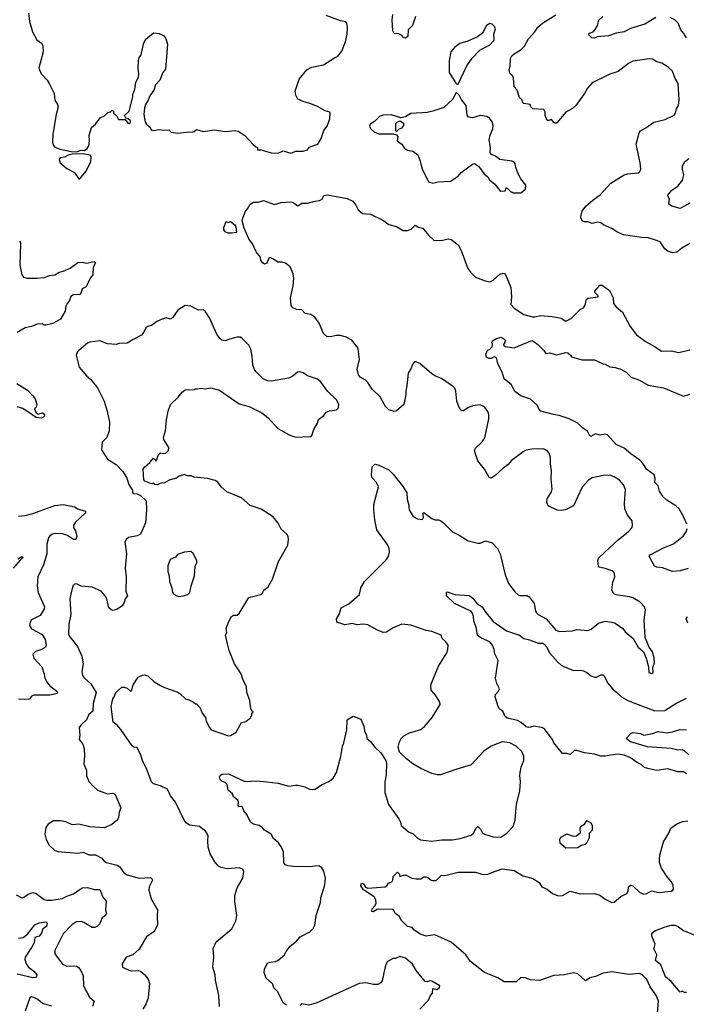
# Model space of a CAD drawing. Extents: x 2086813 to 2278017, y 548126 to 753336.
# Tile 435 of 461: x 2219467 to 2225532, y 717166 to 726127. Entities that reach past the tile are written whole.
import ezdxf

# ---------------------------------------------------------------- set-up
doc = ezdxf.new("R2010")
doc.units = 0

msp = doc.modelspace()

# ---------------------------------------------------------------- linework, layer by layer
at = {"layer": '0CON10XD'}
for points in [[(2219545.6, 726185.6), (2219555, 726110), (2219582, 726015), (2219624, 725945), (2219663.6, 725913.6), (2219678.6, 725888.6), (2219679.5, 725835), (2219640, 725685), (2219662.7, 725632.7), (2219715.8, 725575.8), (2219736.2, 725545), (2219780, 725455), (2219786.2, 725395), (2219811.2, 725355), (2219816, 725335), (2219798, 725265), (2219768.6, 725085), (2219765.8, 725015), (2219770.8, 724985), (2219787.6, 724967.6), (2219835, 724948.5), (2219935, 724928.6), (2219985, 724923.3), (2220025, 724938), (2220055, 724935.8), (2220081.2, 724955), (2220095, 724980), (2220102, 725025), (2220098.8, 725075), (2220121.2, 725145), (2220156.7, 725175), (2220200, 725235), (2220237, 725253), (2220269.3, 725280.7), (2220292.5, 725287.5), (2220305, 725300), (2220320, 725295), (2220320, 725275), (2220349.3, 725249.3), (2220365, 725220), (2220425, 725220), (2220450, 725185), (2220467.3, 725182.7), (2220476.2, 725195), (2220475.7, 725205.7), (2220455, 725223.3), (2220431.7, 725231.7), (2220420, 725255), (2220463.3, 725295), (2220496.1, 725423.9), (2220496.7, 725445), (2220513.8, 725495), (2220522.5, 725557.5), (2220548, 725605), (2220551.2, 725635), (2220543.8, 725685), (2220548.8, 725755), (2220555, 725780), (2220571.7, 725808.3), (2220577.5, 725837.5), (2220597.5, 725915), (2220615, 725950), (2220685, 726007.5), (2220735, 726000), (2220779.1, 725979.1), (2220795.6, 725955.6), (2220812.9, 725905), (2220792.3, 725677.7), (2220770, 725645), (2220741.2, 725575), (2220703.3, 725535), (2220688, 725485), (2220650, 725435), (2220635.7, 725394.3), (2220610, 725355), (2220603.3, 725325), (2220596, 725265), (2220609.5, 725195), (2220621.4, 725175), (2220645.8, 725155), (2220665, 725122), (2220685, 725118.6), (2220735, 725128.9), (2220775, 725121.9), (2220823.3, 725123.3), (2220845, 725103.8), (2220905, 725094), (2221005, 725106.2), (2221035, 725103.8), (2221055, 725110), (2221075, 725128.8), (2221135, 725110.8), (2221235, 725124), (2221335, 725108.8), (2221428.3, 725118.3), (2221455, 725113.3), (2221515, 725072.5), (2221590.7, 724990.7), (2221615, 724970), (2221630, 724965), (2221631.7, 724941.7), (2221665, 724942.5), (2221754.2, 724914.2), (2221817.7, 724912.3), (2221865, 724932.5), (2221935, 724912), (2221978.3, 724931.7), (2222045, 724928.8), (2222085, 724943.3), (2222103.3, 724966.7), (2222116.4, 724973.6), (2222180, 724995), (2222210, 725045), (2222235, 725117.5), (2222263.6, 725156.4), (2222287.5, 725225), (2222292.5, 725275), (2222287.5, 725285), (2222245, 725297.5), (2222175.6, 725335.6), (2222105, 725364.3), (2222045, 725380.8), (2221996.7, 725405), (2221979.4, 725439.4), (2221974.3, 725475), (2222008.6, 725585), (2222078.7, 725671.3), (2222125, 725694.3), (2222230, 725715), (2222331.4, 725778.6), (2222360, 725795), (2222398.8, 725841.2), (2222432, 725925), (2222445.8, 725994.2), (2222450, 726055), (2222443.9, 726093.9), (2222435, 726106.7), (2222385, 726115.8), (2222255, 726164)], [(2223068, 726155), (2223040, 726075), (2223002.5, 726035), (2222997.5, 725975), (2222975, 725960), (2222961.7, 725961.7), (2222940, 725985), (2222915, 725997.5), (2222875, 726000), (2222862.5, 726025), (2222854.2, 726125), (2222862, 726175)], [(2225163.3, 725143.3), (2225235.4, 725194.6), (2225340.8, 725219.2), (2225421.7, 725258.3), (2225433.8, 725275), (2225443.3, 725315), (2225460, 725345), (2225466.1, 725396.1), (2225457.5, 725545), (2225430.5, 725590.5), (2225407.3, 725657.3), (2225367.5, 725695), (2225309.7, 725729.7), (2225264.4, 725744.4), (2225225, 725768), (2225195, 725772), (2225045, 725748), (2225005, 725728), (2224913.3, 725655), (2224835, 725630.8), (2224675, 725552.5), (2224631.5, 725505), (2224604.4, 725455), (2224527, 725347), (2224495, 725320), (2224435, 725283.8), (2224355, 725187.5), (2224345, 725182.5), (2224325, 725192.5), (2224305, 725220), (2224281.7, 725208.3), (2224265, 725210), (2224246.7, 725255), (2224246.4, 725286.4), (2224235, 725310), (2224135, 725316.7), (2224116.7, 725335), (2224110, 725355), (2224055, 725363.8), (2224040, 725375), (2224037.5, 725395), (2224015, 725420), (2223993.3, 725485), (2223966.4, 725516.4), (2223960, 725595), (2223953, 725613), (2223925, 725640), (2223920, 725675), (2223928.8, 725705), (2223931.9, 725775), (2223945, 725797.5), (2223964.1, 725815.9), (2224029.2, 725855), (2224060.8, 725885), (2224095, 725953.8), (2224153.3, 726015), (2224181.7, 726058.3), (2224223.8, 726095), (2224345, 726170)], [(2223455, 725540), (2223534.5, 725705.5), (2223583.2, 725776.8), (2223656.2, 725853.8), (2223742.5, 725895), (2223785, 725940), (2223781.2, 725995), (2223796.7, 726045), (2223787.5, 726065), (2223765, 726087.5), (2223745, 726092.5), (2223715, 726073.3), (2223676.4, 726003.6), (2223630.5, 725969.5), (2223545, 725930), (2223470.3, 725909.7), (2223423.8, 725875), (2223390, 725835), (2223373.8, 725755), (2223374, 725645), (2223435, 725550), (2223445, 725540), (2223455, 725540)], [(2225254.5, 726145.5), (2225155, 726085.8), (2225024.3, 726045.7), (2224965, 726016.2), (2224895, 726003.3), (2224825, 725981.2), (2224720.7, 725969.3), (2224695, 725957.5), (2224671.7, 725961.7), (2224647.5, 725985), (2224643.3, 725995), (2224650, 726005), (2224683.6, 726016.4), (2224703.6, 726036.4), (2224723.3, 726075), (2224735, 726122.5), (2224773.3, 726155)], [(2225535, 725962), (2225508.3, 726001.7), (2225481.4, 726035), (2225456.9, 726095), (2225427.5, 726125), (2225385, 726146.5)], [(2223955, 724550), (2224025, 724552.5), (2224070, 724585), (2224071.7, 724621.7), (2224025, 724680), (2224002.5, 724725), (2223980.8, 724780.8), (2223975, 724817.5), (2223963, 724833), (2223945, 724840), (2223835, 724853.3), (2223795, 724883.3), (2223759.5, 724899.5), (2223746.2, 724915), (2223750, 724965), (2223737.7, 725032.3), (2223747.5, 725075), (2223771.4, 725135), (2223774, 725165), (2223765, 725197.5), (2223741.7, 725231.7), (2223716.1, 725246.1), (2223655, 725256), (2223586.1, 725233.9), (2223551.2, 725241.2), (2223537, 725257), (2223530, 725345), (2223482.5, 725405), (2223465, 725440), (2223445, 725460), (2223435, 725460), (2223407.5, 725405), (2223325, 725326.7), (2223225, 725293.8), (2223173.6, 725283.6), (2223025, 725273.8), (2222977, 725243), (2222935, 725232.5), (2222845, 725260), (2222773.2, 725256.8), (2222740, 725245), (2222695, 725201.2), (2222656.7, 725175), (2222648.8, 725155), (2222660, 725135), (2222695, 725103.3), (2222735, 725086.7), (2222865, 725087.5), (2222895, 725080), (2222907.5, 725065), (2222902.5, 725025), (2222943.9, 724993.9), (2222966.7, 724955), (2222995, 724940.8), (2223045, 724931.2), (2223087.6, 724897.6), (2223108.3, 724848.3), (2223129.1, 724769.1), (2223185, 724650), (2223225, 724640), (2223275, 724650), (2223385, 724657.5), (2223455.8, 724704.2), (2223484.1, 724735.9), (2223585, 724812.5), (2223605, 724816.7), (2223640, 724795), (2223694.1, 724724.1), (2223725.8, 724695.8), (2223740.5, 724670.5), (2223789.5, 724629.5), (2223835, 724572.5), (2223845, 724567.5), (2223885, 724570), (2223895, 724600), (2223935, 724560), (2223945, 724560), (2223955, 724550)], [(2222895, 725110), (2222890, 725115), (2222888.3, 725181.7), (2222905, 725197.5), (2222927, 725207), (2222960, 725185), (2222960, 725165), (2222939.3, 725140.7), (2222911.7, 725128.3), (2222895, 725110)], [(2225565, 724089.2), (2225491.3, 724048.7), (2225445, 724012.5), (2225405.8, 724004.2), (2225365, 724019.2), (2225335, 724040), (2225295, 724106), (2225232.5, 724125), (2225185, 724142), (2225125, 724144.3), (2224959.5, 724169.5), (2224905, 724192), (2224855, 724225.8), (2224778.8, 724258.8), (2224755, 724278.1), (2224725, 724284.3), (2224675, 724272), (2224635, 724286.2), (2224605, 724286.7), (2224583.3, 724295), (2224572.1, 724322.1), (2224574.5, 724355), (2224585, 724383.8), (2224619.1, 724430.9), (2224680.8, 724485), (2224747.7, 724532.3), (2224845, 724639.4), (2224965, 724713.8), (2224997, 724723), (2225095, 724733.8), (2225110, 724745), (2225116.7, 724765), (2225113.3, 724825), (2225077.1, 724995), (2225101.7, 725098.3), (2225115.5, 725114.5), (2225163.3, 725143.3)], [(2220015, 724680), (2220070.7, 724749.3), (2220113.3, 724835), (2220118.3, 724871.7), (2220108.8, 724895), (2220045, 724906), (2219945, 724904.2), (2219915, 724896), (2219875, 724874.2), (2219835, 724870), (2219826, 724855), (2219835, 724823.3), (2219895, 724771.2), (2219965, 724736.7), (2219995, 724690), (2220005, 724680), (2220015, 724680)], [(2225565, 724457.5), (2225475, 724410), (2225400.5, 724430.5), (2225377.5, 724445), (2225372.5, 724455), (2225380, 724495), (2225366.7, 724515), (2225365, 724530), (2225400, 724575), (2225455, 724612), (2225497.1, 724665), (2225508.6, 724715), (2225496.4, 724763.6), (2225496.7, 724795), (2225515.9, 724834.1), (2225555, 724864)], [(2222387.5, 719422.5), (2222404, 719515), (2222416.2, 719545), (2222443, 719663), (2222447.5, 719755), (2222493.9, 719786.1), (2222505, 719787.5), (2222570.7, 719760.7), (2222598.3, 719698.3), (2222604, 719655), (2222621.2, 719615), (2222623.9, 719583.9), (2222657.7, 719557.7), (2222698.8, 719505), (2222753.8, 719455), (2222798, 719385), (2222803.9, 719363.9), (2222802, 719255), (2222787.7, 719192.3), (2222788.8, 719095), (2222823.3, 718985), (2222916.7, 718855), (2222932.5, 718825), (2222937.5, 718795), (2223003.8, 718735), (2223046.8, 718716.8), (2223085, 718677.5), (2223114.3, 718664.3), (2223165, 718656), (2223215, 718650.8), (2223308.3, 718661.7), (2223403.6, 718663.6), (2223475, 718676.2), (2223575, 718706.2), (2223596.8, 718723.2), (2223620.3, 718769.7), (2223635, 718783.3), (2223658.9, 718758.9), (2223675, 718728.8), (2223695, 718713.8), (2223775, 718690), (2223845, 718687.5), (2223897.7, 718722.3), (2223956.7, 718785), (2223974, 718845), (2223987.3, 718987.3), (2224017.1, 719105), (2224023.1, 719195), (2224017.1, 719245), (2224020, 719275), (2224028.6, 719325), (2224052.5, 719385), (2224054, 719425), (2224036.8, 719466.8), (2223983.8, 719515), (2223925, 719545.8), (2223855, 719556), (2223756.7, 719515), (2223689.7, 719470.3), (2223575, 719346.2), (2223444.3, 719305.7), (2223295, 719254), (2223264.2, 719254.2), (2223215.9, 719265.9), (2223115, 719312), (2223045, 719353.8), (2222985, 719400), (2222921.2, 719461.2), (2222910, 719505), (2222922, 719555), (2222938, 719585), (2222960.5, 719609.5), (2223014.5, 719635.5), (2223115, 719667.5), (2223151.2, 719695), (2223219.2, 719775), (2223293.8, 719895), (2223290, 719915), (2223250.7, 719980.7), (2223211.2, 720025), (2223208, 720075), (2223275.8, 720244.2), (2223353.3, 720365), (2223363.3, 720395), (2223366.2, 720435), (2223344.5, 720464.5), (2223311.2, 720495), (2223302.5, 720525), (2223215, 720558.5), (2223165, 720568.5), (2223025, 720617.1), (2222943.9, 720626.1), (2222859.3, 720590.7), (2222805, 720553.3), (2222775, 720551.2), (2222715, 720573.8), (2222635, 720620), (2222595, 720626), (2222535, 720620.8), (2222495, 720631.9), (2222425, 720620), (2222352.5, 720645), (2222348.8, 720675), (2222373.3, 720715), (2222392.5, 720775), (2222460.5, 720809.5), (2222557.5, 720895), (2222570, 720955), (2222605, 721013.3), (2222804.5, 721215.5), (2222821.9, 721245), (2222832.2, 721285), (2222828.9, 721315), (2222815, 721344), (2222716.9, 721485), (2222698.1, 721575), (2222688.1, 721665), (2222690, 721715), (2222732.5, 721875), (2222714, 721915), (2222675, 721957.5), (2222666.1, 721985), (2222675, 722057.5), (2222695, 722080), (2222705, 722082.5), (2222735, 722073.8), (2222825, 722030), (2222865, 721992), (2222956.2, 721876.2), (2222989.7, 721819.7), (2222991.7, 721761.7), (2223005, 721720), (2223011.2, 721665), (2223046.7, 721605), (2223085, 721582.9), (2223132, 721578), (2223140, 721595), (2223133.8, 721636.2), (2223145, 721643.3), (2223215, 721587.1), (2223245, 721575.6), (2223275.8, 721574.2), (2223295, 721569.2), (2223325.5, 721545.5), (2223405, 721466.2), (2223465, 721436.7), (2223547.5, 721385), (2223635, 721362), (2223655, 721363.8), (2223705, 721383.8), (2223765, 721366.2), (2223813.6, 721313.6), (2223839.4, 721265), (2223884.4, 721075), (2223914.2, 720995), (2223975, 720916), (2224002.4, 720892.4), (2224017.1, 720887.1), (2224085, 720885.7), (2224103, 720873), (2224148, 720815), (2224160.8, 720745), (2224169.7, 720729.7), (2224185, 720714), (2224255.8, 720675), (2224345, 720570), (2224375, 720559.4), (2224495, 720566), (2224535, 720576.2), (2224635, 720566.7), (2224665, 720580), (2224732.5, 720635), (2224795, 720653.8), (2224855, 720643.8), (2224885, 720633.8), (2224955, 720587.5), (2224977, 720557), (2225047.5, 720495), (2225093.3, 720415), (2225143, 720373), (2225166.7, 720315), (2225187, 720237), (2225190, 720185), (2225215, 720177.5), (2225230, 720185), (2225228.3, 720231.7), (2225242.5, 720275), (2225239.3, 720319.3), (2225223.3, 720375), (2225192.5, 720415), (2225157.5, 720505), (2225148.8, 720665), (2225160, 720755), (2225152.5, 720785), (2225112.5, 720825), (2225045, 720866), (2225015, 720875.8), (2224895, 720894.2), (2224873.2, 720903.2), (2224854, 720935), (2224862.1, 721007.9), (2224880.8, 721055), (2224879.2, 721085), (2224870.8, 721100.8), (2224855, 721112.5), (2224795, 721132.9), (2224740, 721145), (2224732.5, 721155), (2224726.2, 721205), (2224733.8, 721225), (2224836.4, 721323.6), (2224913.6, 721396.4), (2225003.3, 721465), (2225036.1, 721503.9), (2225043.3, 721525), (2225038.8, 721565), (2224992.6, 721622.6), (2224973.1, 721675), (2224968.9, 721725), (2224978.8, 721851.2), (2224960.8, 721895), (2224925, 721935.8), (2224875, 721968), (2224835, 721980.8), (2224775, 721980), (2224675, 721957.5), (2224641.2, 721935), (2224585, 721873.3), (2224505, 721704), (2224432.5, 721665), (2224395, 721660), (2224355.9, 721664.1), (2224275, 721701.2), (2224262, 721735), (2224266, 721765), (2224305, 721830), (2224312.5, 721855), (2224302.5, 721945), (2224306.1, 722023.9), (2224295.8, 722085), (2224296.2, 722145), (2224282.7, 722182.7), (2224269.7, 722199.7), (2224245.9, 722215.9), (2224225, 722221.2), (2224125, 722216.9), (2224075, 722210), (2224046.2, 722195), (2223940, 722115), (2223910.7, 722079.3), (2223865, 722045.8), (2223792.4, 721977.6), (2223755, 721955.7), (2223739.4, 721959.4), (2223696.6, 722036.6), (2223635, 722113.3), (2223605.8, 722204.2), (2223615, 722226.7), (2223673.8, 722285), (2223697.3, 722322.7), (2223736.2, 722495), (2223736, 722535), (2223728.8, 722555), (2223695, 722603.3), (2223655, 722621.2), (2223585, 722611.2), (2223545, 722593.8), (2223505, 722566.7), (2223485, 722570), (2223466.1, 722596.1), (2223444.3, 722654.3), (2223433.9, 722746.1), (2223425, 722772.5), (2223413.3, 722785), (2223305, 722860), (2223244.5, 722884.5), (2223215, 722904), (2223107.3, 722997.3), (2223075, 723013.3), (2223058.3, 723011.7), (2223043.9, 722996.1), (2223028.8, 722955), (2223000.3, 722909.7), (2222990, 722795), (2222978.6, 722745), (2222980.8, 722715), (2222961.2, 722625), (2222894.1, 722565.9), (2222875, 722562), (2222825, 722576.7), (2222795, 722606.7), (2222745.5, 722695.5), (2222675, 722764.2), (2222634.2, 722825), (2222613.8, 722845), (2222563.3, 722875), (2222550, 722895), (2222537.5, 722945), (2222557.1, 723035), (2222545, 723130), (2222535, 723153.3), (2222488.9, 723208.9), (2222436.6, 723236.6), (2222385, 723252.9), (2222345, 723251.9), (2222295, 723240.8), (2222260, 723245), (2222230.3, 723270.3), (2222190, 723365), (2222151.1, 723421.1), (2222115, 723442.9), (2222064.1, 723454.1), (2222035, 723486.2), (2221985, 723488), (2221950.8, 723505), (2221938, 723525), (2221931.2, 723595), (2221956.1, 723703.9), (2221960.8, 723775), (2221954.4, 723815), (2221927.6, 723877.6), (2221885, 723912), (2221855, 723920), (2221815, 723918.8), (2221775, 723948.8), (2221745, 723962.5), (2221733, 723957), (2221715, 723910), (2221695, 723902.5), (2221680.7, 723910.7), (2221660, 723935), (2221657.5, 723965), (2221616.7, 724015), (2221585.7, 724085.7), (2221552.9, 724132.9), (2221509.4, 724229.4), (2221498, 724275), (2221491.2, 724305), (2221520, 724385), (2221540, 724405), (2221565, 724447.5), (2221595, 724466.2), (2221635, 724467.5), (2221685, 724480.8), (2221785, 724445.8), (2221845, 724464), (2221935, 724470), (2221955, 724463.1), (2221996.5, 724433.5), (2222035, 724455.8), (2222085, 724455.6), (2222155, 724476.7), (2222195, 724482.2), (2222217.5, 724495), (2222234, 724526), (2222265, 724533.9), (2222445, 724500.8), (2222497.5, 724475), (2222525, 724437.5), (2222545, 724396.7), (2222585, 724363.3), (2222657.6, 724357.6), (2222771.2, 724301.2), (2222825, 724262.5), (2222895, 724245.6), (2222955, 724208.6), (2222995, 724208.8), (2223028.3, 724221.7), (2223065, 724257.5), (2223095, 724237.5), (2223135, 724230), (2223185.6, 724165.6), (2223235, 724120), (2223305, 724118.8), (2223365, 724131.2), (2223392.5, 724125), (2223457.3, 724077.3), (2223482.9, 724025), (2223545, 723861.2), (2223570.8, 723825), (2223615, 723782.5), (2223700.3, 723750.3), (2223745, 723742.5), (2223774.3, 723755.7), (2223835, 723810), (2223865, 723820), (2223885, 723813.3), (2223935, 723690), (2223940.6, 723605), (2223936, 723535), (2223965, 723501.2), (2224054.4, 723444.4), (2224132.1, 723422.1), (2224155, 723422), (2224206.1, 723436.1), (2224310, 723425), (2224391.7, 723411.7), (2224435, 723383.3), (2224485, 723407.5), (2224565, 723490), (2224597.5, 723505), (2224610.5, 723529.5), (2224625, 723583.3), (2224635, 723594), (2224730, 723605), (2224730, 723615), (2224700, 723645), (2224700, 723655), (2224745, 723710), (2224765, 723710), (2224833, 723663), (2224867.5, 723595), (2224870, 723545), (2224893.3, 723515), (2224950, 723465), (2225021.2, 723335), (2225078.3, 723258.3), (2225166.7, 723195), (2225249.7, 723149.7), (2225305, 723108.8), (2225395, 723113.8), (2225465, 723096.7), (2225565, 723123.3)], [(2221395, 724183.3), (2221364.1, 724184.1), (2221337, 724197), (2221323, 724213), (2221323.3, 724235), (2221345, 724290), (2221365, 724282.5), (2221385, 724290), (2221425, 724260), (2221433.8, 724245), (2221440, 724190), (2221395, 724183.3)], [(2219465, 724110.6), (2219474.4, 724095), (2219469.5, 723990.5), (2219469.2, 723895), (2219486.7, 723805), (2219502.5, 723785), (2219535, 723774.2), (2219624.1, 723774.1), (2219688.8, 723781.2), (2219740.3, 723799.7), (2219785, 723805.8), (2219825, 723828.8), (2219861.7, 723838.3), (2219925, 723866.7), (2219995, 723916), (2220035, 723921.2), (2220075, 723911.2), (2220145, 723926.2), (2220157.5, 723915), (2220133.8, 723875), (2220133.3, 723805), (2220106.4, 723773.6), (2220070, 723695), (2220035, 723677.5), (2220025.9, 723644.1), (2220012.5, 723625), (2219957, 723623), (2219931.7, 723608.3), (2219917.5, 723565), (2219897.5, 723545), (2219885, 723520), (2219879.2, 723475), (2219837.7, 723402.3), (2219775.7, 723364.3), (2219755, 723358.8), (2219705, 723347.5), (2219688.3, 723348.3), (2219675, 723357.5), (2219627, 723357), (2219575, 723333.3), (2219515, 723324), (2219445, 723281.4)], [(2221283.1, 717145), (2221278.9, 717245), (2221249.1, 717385), (2221245.4, 717435), (2221222.7, 717505), (2221231.8, 717595), (2221225.6, 717675), (2221254.6, 717735.4), (2221395.7, 717854.3), (2221433.3, 717925), (2221442.5, 717975), (2221422.7, 718102.7), (2221424.3, 718155), (2221444.4, 718225.6), (2221496, 718315), (2221506.7, 718375), (2221495, 718397.5), (2221465, 718408.8), (2221355, 718399.2), (2221300.8, 718410.8), (2221275, 718423.3), (2221243.3, 718463.3), (2221200.8, 718535), (2221180, 718595), (2221178.6, 718655), (2221181.1, 718701.1), (2221160, 718740), (2221102.5, 718785), (2221015, 718798), (2220985, 718813.8), (2220966, 718835), (2220884.4, 719005), (2220837.5, 719065), (2220811.2, 719125), (2220747.5, 719155), (2220685, 719172), (2220665, 719191.2), (2220621.1, 719311.1), (2220586.7, 719375), (2220567.5, 719435), (2220535, 719502.5), (2220505, 719506.7), (2220488.8, 719518.8), (2220387.3, 719667.3), (2220355, 719706.7), (2220316, 719735), (2220300, 719875), (2220313.3, 719945), (2220326.7, 719965), (2220340, 720005), (2220395, 720052.5), (2220416.4, 720053.6), (2220444.2, 720044.2), (2220475, 720016.7), (2220485, 720020), (2220498.6, 720075), (2220545, 720143.3), (2220585, 720161.2), (2220605, 720163.3), (2220635, 720153.3), (2220691.2, 720101.2), (2220747.7, 720067.7), (2220785, 720048.8), (2220895, 720010), (2220922.5, 719995), (2220975, 719946.7), (2221005, 719937.5), (2221047, 719917), (2221065, 719900), (2221075, 719900), (2221110, 719865), (2221127.5, 719815), (2221157, 719777), (2221163.3, 719743.3), (2221193.3, 719685), (2221210, 719665), (2221365, 719610), (2221385, 719612.5), (2221435, 719642.5), (2221485, 719730), (2221525, 719740), (2221570, 719775), (2221570, 719785), (2221580, 719795), (2221580, 719815), (2221590, 719825), (2221570, 719855), (2221561.7, 719931.7), (2221532.5, 720005), (2221530, 720055), (2221496.7, 720125), (2221482.5, 720175), (2221422, 720265), (2221373.8, 720385), (2221356.1, 720446.1), (2221340, 720525), (2221350.7, 720549.3), (2221346.7, 720585), (2221362.3, 720637.7), (2221392.5, 720695), (2221413.3, 720706.7), (2221445, 720706.2), (2221465, 720723.8), (2221551.2, 720868.8), (2221670.7, 720899.3), (2221687.5, 720935), (2221727.5, 720965), (2221767.5, 721035), (2221820, 721195), (2221907.5, 721345), (2221912.5, 721395), (2221910, 721425), (2221897.5, 721445), (2221845, 721490), (2221817.5, 721545), (2221772.3, 721602.3), (2221665, 721672.5), (2221565, 721706.2), (2221485, 721776.2), (2221351.4, 721831.4), (2221301.2, 721875), (2221268.3, 721918.3), (2221245, 721934), (2221175, 721950.8), (2221055, 721963.8), (2221026.1, 721976.1), (2220990, 721975), (2220965, 721986.7), (2220916.1, 721973.9), (2220892.5, 721955), (2220827.5, 721935), (2220785, 721912), (2220755, 721908), (2220715, 721892.5), (2220696.4, 721896.4), (2220685, 721910), (2220665, 721903.3), (2220605, 721926.7), (2220595, 721940), (2220588.8, 722035), (2220601.2, 722055), (2220651.7, 722098.3), (2220685, 722137.5), (2220700, 722125), (2220705, 722110), (2220715, 722120), (2220722.5, 722155), (2220735, 722176.7), (2220746.4, 722183.6), (2220775, 722178), (2220795, 722181.2), (2220821.2, 722205), (2220823.8, 722235), (2220778, 722305), (2220776, 722325), (2220792.5, 722385), (2220801.4, 722485), (2220817.1, 722565), (2220837.5, 722625), (2220909.7, 722690.3), (2220945, 722737.5), (2220973, 722757), (2221055, 722760), (2221063, 722767), (2221085, 722767.5), (2221115, 722772.5), (2221155, 722767.5), (2221205, 722776.2), (2221285, 722756.2), (2221465, 722630), (2221555.9, 722605.9), (2221668.3, 722548.3), (2221727.5, 722505), (2221815, 722407.5), (2221919.3, 722349.3), (2221975, 722327.5), (2222113, 722333), (2222125.9, 722344.1), (2222144.1, 722395.9), (2222175.9, 722454.1), (2222185, 722487.5), (2222232.5, 722525), (2222256.4, 722553.6), (2222285, 722567.5), (2222350, 722575), (2222367, 722593), (2222371.7, 722621.7), (2222352.5, 722665), (2222266.1, 722746.1), (2222204.1, 722834.1), (2222177.5, 722855), (2222085, 722886.2), (2222045, 722913.8), (2222015, 722923.3), (2221995, 722920), (2221955, 722886.7), (2221914.3, 722865.7), (2221755.8, 722835.8), (2221725, 722840), (2221685, 722856.9), (2221613.8, 722925), (2221603, 722943), (2221588, 722985), (2221582, 723065), (2221569.5, 723129.5), (2221550, 723165), (2221493, 723223), (2221477, 723237), (2221446.1, 723236.1), (2221375, 723220), (2221335, 723203.8), (2221305, 723210), (2221286.1, 723226.1), (2221260, 723265), (2221193.6, 723413.6), (2221153, 723473), (2221135, 723487.5), (2221095, 723483.3), (2221025, 723521.2), (2220973.3, 723526.7), (2220905, 723482.5), (2220857, 723413), (2220835, 723402.5), (2220805, 723412.5), (2220755, 723397.5), (2220715, 723380), (2220667, 723343), (2220633.3, 723335), (2220615, 723321.2), (2220596.3, 723283.7), (2220573.5, 723256.5), (2220500, 723215), (2220445, 723184.2), (2220370.5, 723179.5), (2220345, 723172), (2220265, 723178), (2220195, 723203.8), (2220105, 723192), (2220085, 723183.8), (2220005, 723117.5), (2219993.3, 723105), (2219981.2, 723075), (2220008.8, 722965), (2220075.8, 722885.8), (2220115, 722851.2), (2220174, 722775), (2220234, 722655), (2220262, 722565), (2220283.8, 722465), (2220280, 722385), (2220258.8, 722325), (2220218.3, 722281.7), (2220212.3, 722212.3), (2220265, 722127.5), (2220345, 722080), (2220405.8, 722015.8), (2220442, 721955), (2220458.3, 721898.3), (2220474, 721874), (2220492.5, 721845), (2220492.5, 721825), (2220500, 721815), (2220535, 721812.5), (2220565, 721796.7), (2220617.5, 721747.5), (2220620.4, 721665), (2220610.7, 721549.3), (2220565.4, 721444.6), (2220535, 721430.8), (2220456.1, 721413.9), (2220435, 721397.5), (2220423.3, 721375), (2220438.8, 721265), (2220426, 721135), (2220435.8, 721055), (2220432, 720925), (2220446.7, 720885), (2220426.7, 720855), (2220418.3, 720821.7), (2220397.7, 720792.3), (2220350.7, 720759.3), (2220315, 720750.8), (2220297.5, 720755), (2220278.8, 720775), (2220258, 720855), (2220244.3, 720885), (2220207.5, 720925), (2220125, 720961.4), (2220025, 720972), (2219985, 720993.8), (2219965, 720990), (2219950, 720975), (2219930.6, 720899.4), (2219923.1, 720855), (2219933.1, 720715), (2219913.5, 720625), (2219912.2, 720532.2), (2219921.8, 720511.8), (2219994, 720424), (2220030.5, 720335), (2220043.3, 720265), (2220030.8, 720195), (2220038.3, 720158.3), (2220055, 720134), (2220115, 720083.3), (2220162.9, 720005), (2220134.2, 719905), (2220132, 719835), (2220095.9, 719804.1), (2220073.6, 719756.4), (2220023, 719707), (2220009.2, 719685), (2220014.2, 719615), (2220007.5, 719575), (2220042, 719535), (2220053.8, 719495), (2220056, 719425), (2220048.8, 719355), (2220073, 719293), (2220073.8, 719245), (2220094.3, 719194.3), (2220135, 719152), (2220175, 719113.8), (2220265, 719082.5), (2220313.6, 719086.4), (2220336.7, 719075), (2220388, 718955), (2220372.5, 718915), (2220366, 718865), (2220356, 718845), (2220305, 718803.8), (2220235, 718773.3), (2220105, 718782), (2220003.6, 718806.4), (2219945, 718800), (2219885, 718828), (2219835, 718836.2), (2219775, 718836.2), (2219725, 718806.7), (2219703.8, 718775), (2219696, 718715), (2219708.8, 718665), (2219735, 718613.3), (2219785, 718566.7), (2219815, 718556.7), (2219995, 718541.2), (2220045, 718550.8), (2220095, 718526), (2220155, 718526.2), (2220212.5, 718495), (2220232.3, 718472.3), (2220257.3, 718457.3), (2220355, 718432.5), (2220376.8, 718416.8), (2220415, 718362), (2220443.3, 718345), (2220555, 718314.4), (2220655, 718319.4), (2220666, 718315), (2220676.4, 718296.4), (2220644.5, 718235.5), (2220640.6, 718205), (2220662.7, 718125), (2220721.5, 718025), (2220717.5, 717975), (2220721.9, 717885), (2220690.4, 717829.6), (2220620.9, 717779.1), (2220555, 717667.5), (2220495, 717616.7), (2220436.1, 717593.9), (2220397.5, 717535), (2220402.5, 717505), (2220458.3, 717478.3), (2220485, 717471.2), (2220543.6, 717473.6), (2220565, 717466.7), (2220606.7, 717435), (2220636.7, 717395), (2220646.2, 717355), (2220634.2, 717225), (2220618, 717175), (2220587, 717123)], [(2225535.6, 721535), (2225505.4, 721605.4), (2225466.4, 721675), (2225435, 721703.8), (2225353.6, 721753.6), (2225321.9, 721785), (2225288.9, 721835), (2225275.5, 721885.5), (2225244.1, 721914.1), (2225249.2, 721955), (2225238, 721985), (2225173.4, 722033.4), (2225140.6, 722085), (2225108.5, 722118.5), (2225026.7, 722175), (2224965, 722226.9), (2224895, 722260.5), (2224815, 722347.5), (2224795, 722354.2), (2224745, 722345.7), (2224705, 722358), (2224664.1, 722334.1), (2224655, 722340), (2224632.7, 722382.7), (2224589.7, 722409.7), (2224543.8, 722455), (2224465, 722494.3), (2224375, 722525.6), (2224323.6, 722533.6), (2224207.5, 722565), (2224190, 722585), (2224176.7, 722615), (2224115, 722672.5), (2224025, 722703.3), (2223972.3, 722742.3), (2223942.5, 722805), (2223875, 722857.5), (2223857.7, 722917.7), (2223817.5, 722995), (2223805, 723050), (2223785, 723060), (2223755, 723042.5), (2223733.6, 723043.6), (2223712.5, 723055), (2223707.5, 723085), (2223725, 723120), (2223740, 723125), (2223765, 723150), (2223767.5, 723175), (2223762.5, 723185), (2223767.5, 723205), (2223804.2, 723225.8), (2223845, 723238), (2223870, 723225), (2223885.9, 723205.9), (2223870, 723165), (2223885, 723153.3), (2223965, 723141.2), (2224125, 723206), (2224145, 723199.2), (2224178, 723175), (2224236.2, 723115), (2224255, 723087.5), (2224285.9, 723094.1), (2224355, 723076.2), (2224435, 723098.9), (2224454.2, 723094.2), (2224476.7, 723075), (2224488.3, 723058.3), (2224580.3, 723030.3), (2224695, 723030), (2224775, 722996.2), (2224795, 722993.3), (2224835, 722967.5), (2224885, 722961.5), (2224935, 722945.5), (2224985, 722920), (2225031.4, 722875), (2225105, 722845.4), (2225185, 722801.8), (2225325, 722776.4), (2225505, 722700.9), (2225565, 722717.5)], [(2219442, 722815), (2219536.2, 722755), (2219586.7, 722705), (2219605.9, 722675.9), (2219623.3, 722625), (2219615, 722600), (2219600, 722585), (2219612.5, 722555), (2219635, 722537.5), (2219675, 722548.8), (2219688.8, 722538.8), (2219691.2, 722525), (2219685.9, 722514.1), (2219665, 722501.2), (2219615, 722506.7), (2219495, 722589.2), (2219444.3, 722604.3)], [(2219455, 721608), (2219515, 721614), (2219585, 721632.9), (2219785, 721705.6), (2219865, 721715.6), (2219964.1, 721694.1), (2219995, 721676), (2220063.3, 721655), (2220070, 721645), (2220062.9, 721635), (2219973.8, 721555), (2219955, 721527.5), (2219956.2, 721505), (2219974.4, 721474.4), (2219987.1, 721425), (2219976.7, 721395), (2219957.5, 721397.5), (2219903, 721433), (2219857.6, 721447.6), (2219788.3, 721451.7), (2219765, 721445.8), (2219741.3, 721428.7), (2219729.1, 721410.9), (2219713.6, 721355), (2219714.4, 721265), (2219683.7, 721166.3), (2219632.9, 721055), (2219624.2, 720975.8), (2219634.2, 720915), (2219692, 720785), (2219690.8, 720765), (2219654.3, 720705.7), (2219574, 720665), (2219562, 720645), (2219556.7, 720615), (2219574.4, 720584.4), (2219670.9, 720530.9), (2219697, 720487), (2219707.5, 720435), (2219701.2, 720415), (2219675, 720399.2), (2219611.7, 720378.3), (2219586.4, 720353.6), (2219593.8, 720315), (2219667, 720237), (2219688.3, 720171.7), (2219695.7, 720135), (2219715.5, 720095.5), (2219745, 720062.5), (2219803.8, 720015), (2219811.2, 720005), (2219806.2, 719995), (2219741.5, 719978.5), (2219595, 719979.7), (2219571.9, 719968.1), (2219555, 719943.3), (2219545, 719938.8), (2219455, 719943.3)], [(2225547.2, 721132.8), (2225475, 721112.5), (2225405, 721104.4), (2225315, 721139.4), (2225265, 721145.7), (2225243.3, 721155), (2225193.3, 721245), (2225203, 721257), (2225325, 721321.1), (2225414, 721356), (2225505, 721430), (2225530, 721465), (2225540, 721495)], [(2219449.5, 721220.5), (2219485, 721241.2), (2219495.8, 721235), (2219493.3, 721225), (2219470.6, 721209.4), (2219408.6, 721135)], [(2220915, 720878.8), (2220955, 720883.3), (2220995, 720896.7), (2221013.3, 720915), (2221026.1, 720973.9), (2221056.7, 721065), (2221062.5, 721155), (2221077.5, 721185), (2221077.5, 721205), (2221045, 721270), (2221025, 721287.5), (2220965, 721282.5), (2220901.7, 721258.3), (2220883, 721237), (2220837, 721213), (2220813.6, 721156.4), (2220813.8, 721105), (2220826.2, 721065), (2220828.8, 721015), (2220850, 720955), (2220856.7, 720915), (2220868.3, 720898.3), (2220895, 720883.8), (2220915, 720878.8)], [(2225532.3, 719262.3), (2225505, 719281.2), (2225455, 719282.9), (2225365, 719309.2), (2225265, 719294.2), (2225183.2, 719313.2), (2225152.5, 719322.5), (2225119.7, 719349.7), (2225078.9, 719368.9), (2225025, 719409.5), (2224965, 719433.3), (2224905, 719443.6), (2224795, 719425.5), (2224755, 719425.5), (2224695, 719441.5), (2224604.4, 719454.4), (2224535, 719477.5), (2224513.3, 719475), (2224475, 719440), (2224445, 719448.8), (2224405, 719450), (2224326.7, 719545), (2224313.3, 719575), (2224238.6, 719675), (2224215.3, 719685.3), (2224145, 719698.2), (2224115, 719688.5), (2224095, 719684.5), (2224075, 719692.2), (2224030.4, 719730.4), (2223995, 719749.4), (2223901.7, 719771.7), (2223884.2, 719784.2), (2223865, 719827.5), (2223832.5, 719855), (2223820, 719875), (2223791.4, 719965), (2223795.8, 719984.2), (2223823.6, 720016.4), (2223833, 720037), (2223808.8, 720085), (2223796.2, 720135), (2223821.2, 720295), (2223788.8, 720355), (2223783.3, 720395), (2223769.2, 720435), (2223745, 720464.2), (2223667.6, 720497.6), (2223633, 720523), (2223623.8, 720585), (2223598.8, 720655), (2223596, 720695), (2223586, 720725), (2223572.7, 720742.7), (2223422.7, 720812.7), (2223348.8, 720885), (2223350, 720915), (2223355, 720920), (2223425, 720896.2), (2223555.7, 720885.7), (2223590.9, 720860.9), (2223625, 720813.3), (2223675, 720782), (2223697.5, 720745), (2223775, 720650), (2223894.5, 720564.5), (2224014.5, 720524.5), (2224055, 720494.2), (2224105, 720482.9), (2224185, 720451.4), (2224225, 720453.1), (2224235, 720448.1), (2224262.2, 720415), (2224287.1, 720365), (2224366.1, 720276.1), (2224393.3, 720253.3), (2224425, 720237.9), (2224505, 720202.9), (2224565, 720206.1), (2224595, 720199.6), (2224626, 720186), (2224665, 720154.4), (2224695, 720143.3), (2224715.5, 720144.5), (2224755, 720166), (2224775, 720164), (2224785.5, 720155.5), (2224815, 720091.4), (2224862.9, 720035), (2224900.6, 720005), (2224941.4, 719965), (2225005, 719927.1), (2225245, 719837.8), (2225335, 719840), (2225435.8, 719904.2), (2225535, 719950.8)], [(2225545.8, 720635), (2225530.8, 720675), (2225542.5, 720695)], [(2225555, 719436.8), (2225515, 719473.6), (2225495, 719480.9), (2225455, 719479.5), (2225395, 719494.7), (2225178.2, 719508.2), (2225023.8, 719555), (2224983.3, 719585), (2225030, 719635), (2225045, 719640), (2225115, 719630), (2225145, 719616), (2225225, 719631.4), (2225275, 719649.6), (2225355, 719637.7), (2225405.4, 719644.6), (2225472.6, 719667.4), (2225535, 719664.5)], [(2221895, 717158.8), (2221867.5, 717177.5), (2221812.6, 717282.6), (2221780, 717315), (2221768.8, 717348.8), (2221708.8, 717405), (2221690, 717455), (2221693.3, 717485), (2221722.5, 717545), (2221748.8, 717551.2), (2221795, 717555.8), (2221815, 717563.8), (2221876.7, 717615), (2221891.7, 717648.3), (2221926.1, 717693.9), (2221985, 717741.2), (2222018.8, 717781.2), (2222106.7, 717825), (2222137.5, 717855), (2222150.8, 717885), (2222164.2, 717975), (2222205, 718092.5), (2222207.8, 718135), (2222244.3, 718255), (2222249.4, 718315), (2222235, 718376.7), (2222216.8, 718406.8), (2222195, 718424), (2222165, 718425.7), (2222115, 718416.7), (2221955, 718420), (2221905, 718426.7), (2221885, 718436.7), (2221871.2, 718455), (2221865.7, 718555), (2221847.6, 718597.6), (2221820, 718635), (2221776.2, 718675), (2221754, 718715), (2221695, 718751.2), (2221675, 718773.3), (2221645, 718793.3), (2221595, 718806.7), (2221567.5, 718825), (2221533.3, 718895), (2221506.4, 718926.4), (2221495, 718960), (2221487, 718967), (2221465, 718962.5), (2221455, 718970), (2221457.5, 719005), (2221450, 719025), (2221412.5, 719055), (2221403, 719083), (2221363.9, 719113.9), (2221355, 719167.5), (2221337.5, 719185), (2221305, 719197.5), (2221291.7, 719211.7), (2221283.3, 719235), (2221290.7, 719249.3), (2221305, 719260), (2221365, 719264), (2221515, 719194.3), (2221625, 719198.6), (2221715, 719191.9), (2221817.7, 719177.7), (2221915, 719151.4), (2221975, 719162), (2221999.5, 719159.5), (2222060, 719145), (2222103.6, 719123.6), (2222135, 719120), (2222156.1, 719123.9), (2222212.5, 719165), (2222285, 719196.2), (2222317.5, 719225), (2222350, 719275), (2222387.5, 719422.5)], [(2222985, 717883.8), (2222939.7, 717929.7), (2222919.5, 717969.5), (2222882.3, 717992.3), (2222870.7, 718020.7), (2222859.2, 718029.2), (2222735, 718032.5), (2222715, 718028), (2222685, 718009.2), (2222671.4, 718011.4), (2222674.2, 718035), (2222698.8, 718061.2), (2222710, 718085), (2222707.3, 718117.3), (2222691.2, 718145), (2222595, 718207.5), (2222571.2, 718245), (2222575, 718262.5), (2222585, 718267.5), (2222595, 718262.5), (2222613.6, 718233.6), (2222635, 718223.3), (2222793.3, 718236.7), (2222807.5, 718245), (2222821.7, 718268.3), (2222856.4, 718283.6), (2222863, 718297), (2222865, 718330), (2222905, 718367.5), (2222920, 718355), (2222925, 718330), (2222958.3, 718341.7), (2222981.7, 718341.7), (2223033.6, 718313.6), (2223075, 718306.7), (2223115, 718307.5), (2223143, 718327), (2223163, 718327), (2223180.7, 718320.7), (2223210, 718295), (2223225, 718292.5), (2223256.1, 718293.9), (2223305, 718342.5), (2223335, 718337.5), (2223455, 718367.5), (2223615, 718367.8), (2223685, 718348.6), (2223725, 718349.2), (2223763.2, 718366.8), (2223855, 718399.2), (2223965, 718384), (2224046.7, 718335), (2224135, 718312), (2224193.6, 718273.6), (2224218.8, 718235), (2224265, 718214.2), (2224315, 718176), (2224365, 718152), (2224405, 718156), (2224475, 718196), (2224565, 718172.5), (2224695, 718175.7), (2224745, 718159.2), (2224795, 718123.1), (2224855, 718092.9), (2224875, 718096), (2224935, 718148), (2224990, 718175), (2225001.4, 718195), (2225005.8, 718234.2), (2225025, 718251.2), (2225045, 718244), (2225105, 718185.8), (2225145, 718168), (2225172.5, 718175), (2225215, 718197.5), (2225285, 718182.5), (2225362.7, 718192.7), (2225395, 718196.2), (2225410, 718205), (2225416, 718215), (2225411.2, 718251.2), (2225394.2, 718285), (2225356.5, 718326.5), (2225306, 718405), (2225288, 718458), (2225287.1, 718485), (2225290.6, 718525), (2225325.6, 718645), (2225374, 718725), (2225390.3, 718769.7), (2225445, 718810), (2225498.8, 718831.2), (2225545, 718835.8)], [(2224435, 718591.2), (2224545, 718593.8), (2224576.4, 718613.6), (2224615, 718623.3), (2224626.7, 718635), (2224651.2, 718685), (2224650, 718725), (2224678, 718755), (2224677, 718793), (2224665, 718816), (2224625, 718837.5), (2224599.3, 718800.7), (2224569.3, 718780.7), (2224563.8, 718765), (2224567.5, 718725), (2224533.6, 718696.4), (2224505, 718692), (2224445, 718713.3), (2224387.5, 718685), (2224376.7, 718665), (2224382.5, 718635), (2224435, 718591.2)], [(2219433.3, 718163.3), (2219485, 718136.2), (2219505, 718140), (2219545, 718167.5), (2219587.3, 718182.7), (2219615, 718174.4), (2219689.7, 718119.7), (2219713, 718113), (2219755, 718113.1), (2219855, 718130), (2219895, 718151.9), (2219955, 718173.1), (2220036.2, 718225), (2220085, 718228.9), (2220145, 718210), (2220195, 718210), (2220221.7, 718141.7), (2220253.8, 718105), (2220248.8, 718025), (2220256.1, 717993.9)], [(2220256.1, 717993.9), (2220247.5, 717975), (2220216.4, 717953.6), (2220192.5, 717895), (2220175, 717877.5), (2220150, 717865), (2220125, 717866), (2220051.1, 717911.1), (2220025, 717920.5), (2219985, 717915.5), (2219945, 717893.3), (2219862.6, 717807.4), (2219785.7, 717655), (2219787.5, 717625), (2219855, 717532.5), (2219895, 717514.3), (2219980, 717515), (2220002, 717502), (2220024.2, 717475), (2220044.2, 717425), (2220047.5, 717335), (2220102.7, 717232.7), (2220143.3, 717195), (2220128.8, 717145)], [(2219455, 717768.8), (2219497.5, 717775), (2219538.2, 717805), (2219605, 717890), (2219645, 717906.7), (2219705.5, 717915.5), (2219715.6, 717905), (2219710.8, 717875), (2219676, 717854), (2219665.8, 717815), (2219645, 717786), (2219605.8, 717774.2), (2219598.9, 717725), (2219575, 717684.2), (2219517.5, 717595), (2219514.2, 717575), (2219525.5, 717535.5), (2219545.6, 717505), (2219595, 717466.5), (2219624, 717435), (2219624, 717425), (2219609.2, 717410.8), (2219585, 717407.8), (2219445, 717440.3)], [(2225267.8, 717045), (2225277.8, 717197.8), (2225255, 717251.2), (2225204.4, 717325), (2225171.4, 717391.4), (2225129.2, 717435), (2225105, 717445.6), (2225008.8, 717438.8), (2224855, 717462.5), (2224775, 717450.8), (2224705, 717420), (2224655, 717406), (2224640, 717395), (2224615, 717381.2), (2224545, 717444.3), (2224505, 717451.5), (2224425, 717433.5), (2224325, 717427.5), (2224195, 717383.8), (2224115, 717388.1), (2224066.4, 717406.4), (2224025, 717410), (2223985, 717370), (2223875, 717370), (2223817.7, 717407.7), (2223695, 717455.8), (2223569.2, 717555), (2223525.4, 717615.4), (2223391.8, 717731.8), (2223245, 717798.8), (2223165, 717786), (2223110, 717805), (2223053.3, 717845), (2223036.1, 717866.1), (2222995, 717874.2), (2222985, 717883.8)], [(2225535, 717273.3), (2225515, 717273.8), (2225495, 717286.2), (2225475, 717277.5), (2225393.8, 717373.8), (2225342.5, 717415), (2225301.4, 717525), (2225251.9, 717565), (2225263.6, 717615), (2225237.5, 717672.5), (2225248.8, 717715), (2225217.8, 717785), (2225217.5, 717815), (2225244, 717836), (2225338.2, 717871.8), (2225395, 717885.7), (2225430, 717885), (2225462.1, 717872.1), (2225505, 717838), (2225625, 717790.6)], [(2223108.7, 717121.3), (2223186.1, 717203.9), (2223203, 717247), (2223221.7, 717268.3), (2223225, 717310), (2223265, 717302.5), (2223285, 717320), (2223290, 717335), (2223215, 717376.7), (2223195, 717380), (2223175, 717370), (2223155, 717373.3), (2223075, 717473.8), (2223041.7, 717531.7), (2222976.7, 717585), (2222925, 717600), (2222885, 717583.3), (2222865, 717583.3), (2222814.1, 717555.9), (2222800, 717535), (2222788.8, 717495), (2222765, 717380), (2222745, 717357.5), (2222725, 717347.5), (2222685, 717346.2), (2222615, 717362.5), (2222555, 717354.2), (2222163.9, 717176.1), (2222095, 717157.5), (2222035, 717170.8), (2222018, 717155)], [(2219759.4, 717149.4), (2219675, 717174.2), (2219630.3, 717210.3), (2219595, 717229.2), (2219575, 717233.3), (2219560, 717225), (2219515.8, 717105)]]:
    msp.add_lwpolyline(points, dxfattribs=at)

doc.saveas('drawing.dxf')
